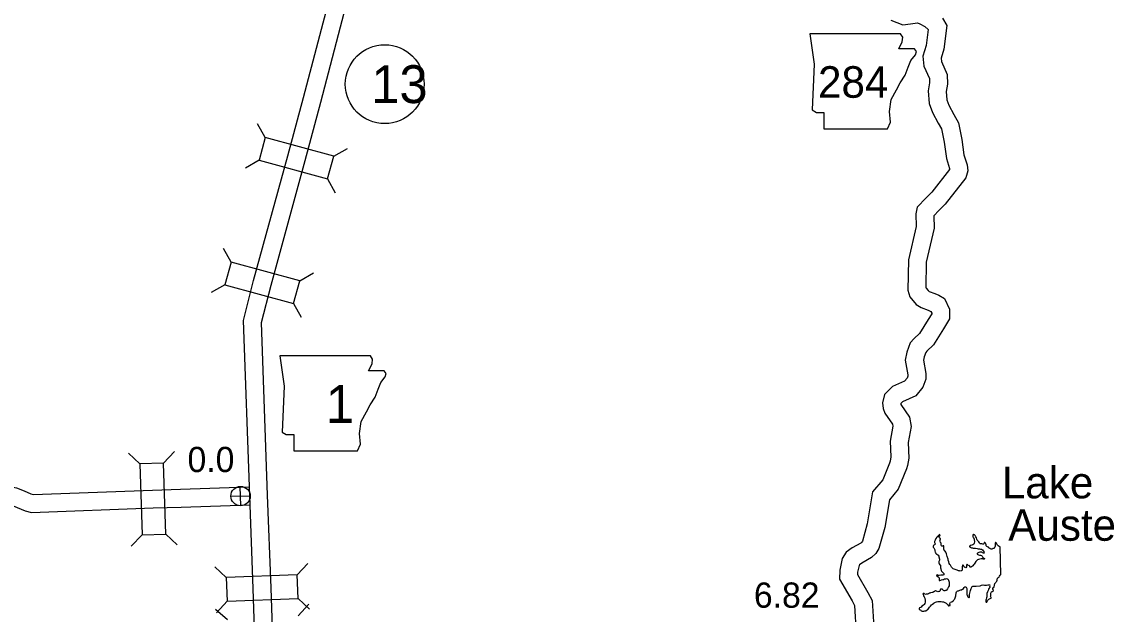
# Model space of a CAD drawing. Extents: x -939622 to -934222, y 1383701 to 1385301.
# Drawn here: x -935813 to -935758.5, y 1384392.7 to 1384422.5 of the extents above; entities that cross this region are included whole.
import ezdxf

# ---------------------------------------------------------------- set-up
doc = ezdxf.new("R2010")
doc.units = 0
for name, color, linetype in [('Level 10', 7, 'Continuous'), ('Level 20', 7, 'Continuous'), ('Level 21', 7, 'Continuous'), ('Level 25', 7, 'Continuous'), ('Level 26', 7, 'Continuous'), ('Level 27', 7, 'Continuous'), ('Level 9', 7, 'Continuous')]:
    doc.layers.add(name, color=color, linetype=linetype)

msp = doc.modelspace()

# ---------------------------------------------------------------- linework, layer by layer
at = {"layer": 'Level 10'}
for points in [[(-935801.223, 1384390.591), (-935801.274, 1384391.494), (-935801.359, 1384394.033), (-935801.531, 1384398.682), (-935801.841, 1384407.495), (-935801.335, 1384409.499), (-935799.623, 1384415.759), (-935798.834, 1384418.696), (-935797.448, 1384423.977), (-935796.589, 1384426.753), (-935796.238, 1384428.147), (-935796.188, 1384428.426), (-935796.184, 1384429.074), (-935796.238, 1384431.924), (-935796.118, 1384432.35), (-935796.111, 1384432.368)], [(-935800.324, 1384390.642), (-935800.375, 1384391.534), (-935800.459, 1384394.065), (-935800.632, 1384398.715), (-935800.937, 1384407.398), (-935800.464, 1384409.27), (-935798.754, 1384415.524), (-935797.964, 1384418.465), (-935796.583, 1384423.73), (-935795.722, 1384426.51), (-935795.358, 1384427.957), (-935795.289, 1384428.342), (-935795.284, 1384429.08), (-935795.335, 1384431.809), (-935795.264, 1384432.063), (-935795.207, 1384432.209)], [(-935769.333, 1384422.574), (-935768.73, 1384422.35), (-935768.335, 1384422.386), (-935767.99, 1384422.436), (-935767.868, 1384422.397), (-935767.619, 1384422.254), (-935767.448, 1384422.109), (-935767.548, 1384421.311), (-935767.715, 1384420.767), (-935767.664, 1384420.273), (-935767.394, 1384419.641), (-935767.381, 1384419.423), (-935767.449, 1384419.031), (-935767.398, 1384418.394), (-935767.237, 1384417.939), (-935766.947, 1384417.407), (-935766.785, 1384417.111), (-935766.645, 1384416.441), (-935766.539, 1384415.626), (-935766.383, 1384415.131), (-935766.379, 1384415.082), (-935766.381, 1384415.074), (-935767.268, 1384413.935), (-935767.562, 1384413.655), (-935768.014, 1384413.177), (-935768.077, 1384412.841), (-935768.059, 1384412.216), (-935768.45, 1384410.531), (-935768.473, 1384409.021), (-935768.371, 1384408.674), (-935768.049, 1384408.295), (-935767.799, 1384408.145), (-935767.461, 1384408.01), (-935767.314, 1384407.947), (-935767.276, 1384407.865), (-935767.276, 1384407.832), (-935767.457, 1384407.54), (-935767.886, 1384406.838), (-935768.153, 1384406.585), (-935768.36, 1384406.367), (-935768.524, 1384405.903), (-935768.602, 1384405.503), (-935768.473, 1384404.753), (-935768.473, 1384404.701), (-935768.512, 1384404.587), (-935768.635, 1384404.442), (-935769.249, 1384404.171), (-935769.653, 1384403.778), (-935769.741, 1384403.351), (-935769.718, 1384403.066), (-935769.629, 1384402.836), (-935769.242, 1384402.281), (-935769.222, 1384402.176), (-935769.366, 1384401.423), (-935769.327, 1384400.638), (-935769.37, 1384400.416), (-935769.396, 1384400.322), (-935769.735, 1384399.484), (-935770.245, 1384398.877), (-935770.511, 1384397.283), (-935770.761, 1384396.4), (-935770.788, 1384396.356), (-935770.832, 1384396.313), (-935771.275, 1384396.065), (-935771.576, 1384395.845), (-935771.774, 1384395.529), (-935771.899, 1384394.95), (-935771.911, 1384394.497), (-935771.275, 1384393.402), (-935771.158, 1384393.176), (-935771.065, 1384391.759)], [(-935766.732, 1384422.68), (-935766.516, 1384422.314), (-935766.665, 1384421.122), (-935766.801, 1384420.677), (-935766.782, 1384420.501), (-935766.504, 1384419.85), (-935766.476, 1384419.371), (-935766.543, 1384418.99), (-935766.51, 1384418.583), (-935766.412, 1384418.306), (-935766.158, 1384417.839), (-935765.932, 1384417.427), (-935765.757, 1384416.591), (-935765.656, 1384415.821), (-935765.496, 1384415.309), (-935765.468, 1384415.004), (-935765.559, 1384414.664), (-935766.599, 1384413.329), (-935766.924, 1384413.019), (-935767.175, 1384412.755), (-935767.156, 1384412.126), (-935767.552, 1384410.421), (-935767.571, 1384409.144), (-935767.562, 1384409.112), (-935767.459, 1384408.99), (-935767.398, 1384408.954), (-935767.115, 1384408.841), (-935766.922, 1384408.758), (-935766.626, 1384408.603), (-935766.376, 1384408.063), (-935766.376, 1384407.577), (-935766.69, 1384407.069), (-935767.181, 1384406.266), (-935767.517, 1384405.948), (-935767.575, 1384405.886), (-935767.653, 1384405.666), (-935767.687, 1384405.494), (-935767.571, 1384404.823), (-935767.575, 1384404.544), (-935767.716, 1384404.135), (-935768.082, 1384403.703), (-935768.737, 1384403.413), (-935768.827, 1384403.326), (-935768.833, 1384403.295), (-935768.831, 1384403.268), (-935768.829, 1384403.263), (-935768.392, 1384402.636), (-935768.307, 1384402.174), (-935768.462, 1384401.361), (-935768.422, 1384400.572), (-935768.494, 1384400.208), (-935768.543, 1384400.033), (-935768.954, 1384399.014), (-935769.398, 1384398.486), (-935769.631, 1384397.086), (-935769.929, 1384396.034), (-935770.083, 1384395.784), (-935770.294, 1384395.583), (-935770.787, 1384395.307), (-935770.906, 1384395.22), (-935770.927, 1384395.185), (-935771.001, 1384394.843), (-935771.004, 1384394.728), (-935770.486, 1384393.835), (-935770.273, 1384393.423), (-935770.167, 1384391.816)], [(-935821.986, 1384414.655), (-935821.946, 1384413.071), (-935821.83, 1384409.736), (-935821.771, 1384407.631), (-935821.854, 1384406.681), (-935821.898, 1384406.224), (-935821.939, 1384405.428), (-935821.684, 1384399.369), (-935821.658, 1384398.952), (-935821.413, 1384398.492), (-935821.05, 1384398.196), (-935820.331, 1384398.067), (-935813.78, 1384398.273), (-935813.502, 1384398.215), (-935813.22, 1384398.104), (-935812.819, 1384397.922), (-935812.492, 1384397.851), (-935806.384, 1384398.076), (-935804.981, 1384398.119), (-935801.523, 1384398.234)], [(-935821.086, 1384414.678), (-935821.047, 1384413.098), (-935820.93, 1384409.765), (-935820.87, 1384407.605), (-935820.958, 1384406.598), (-935821.001, 1384406.158), (-935821.038, 1384405.424), (-935820.785, 1384399.416), (-935820.772, 1384399.203), (-935820.703, 1384399.075), (-935820.662, 1384399.04), (-935820.265, 1384398.969), (-935813.702, 1384399.176), (-935813.244, 1384399.081), (-935812.868, 1384398.933), (-935812.534, 1384398.781), (-935812.411, 1384398.754), (-935806.415, 1384398.975), (-935805.01, 1384399.019), (-935801.576, 1384399.132)]]:
    msp.add_lwpolyline(points, dxfattribs=at)
at = {"layer": 'Level 20'}
for p, q in [((-935800.751, 1384416.685), (-935801.143, 1384417.373)), ((-935797.313, 1384415.745), (-935796.625, 1384416.137)), ((-935801.064, 1384415.539), (-935801.752, 1384415.146)), ((-935797.626, 1384414.599), (-935797.234, 1384413.911)), ((-935802.462, 1384410.427), (-935802.854, 1384411.115)), ((-935799.024, 1384409.487), (-935798.336, 1384409.88)), ((-935802.775, 1384409.282), (-935803.463, 1384408.889)), ((-935799.337, 1384408.341), (-935798.945, 1384407.653)), ((-935807.048, 1384400.288), (-935807.625, 1384400.83)), ((-935805.861, 1384400.325), (-935805.318, 1384400.902)), ((-935806.938, 1384396.726), (-935807.48, 1384396.149)), ((-935805.75, 1384396.763), (-935805.173, 1384396.22)), ((-935802.712, 1384394.576), (-935803.292, 1384395.115)), ((-935799.15, 1384394.709), (-935798.611, 1384395.289)), ((-935799.106, 1384393.521), (-935798.526, 1384392.982)), ((-935802.657, 1384392.454), (-935803.248, 1384392.981)), ((-935802.668, 1384393.389), (-935803.206, 1384392.809)), ((-935799.099, 1384392.654), (-935798.571, 1384393.244))]:
    msp.add_line(p, q, dxfattribs=at)
for points in [[(-935801.064, 1384415.539), (-935797.626, 1384414.599), (-935797.313, 1384415.745), (-935800.751, 1384416.685)], [(-935799.024, 1384409.487), (-935802.462, 1384410.427), (-935802.775, 1384409.282), (-935799.337, 1384408.341)], [(-935805.75, 1384396.763), (-935805.861, 1384400.325), (-935807.048, 1384400.288), (-935806.938, 1384396.726)], [(-935799.15, 1384394.709), (-935802.712, 1384394.576), (-935802.668, 1384393.389), (-935799.106, 1384393.521)]]:
    msp.add_lwpolyline(points, close=True, dxfattribs=at)
at = {"layer": 'Level 21'}
for points in [[(-935773.401, 1384421.898), (-935773.173, 1384420.375), (-935773.274, 1384418.066), (-935773.071, 1384417.939), (-935772.691, 1384417.939), (-935772.691, 1384417.127), (-935769.493, 1384417.127), (-935769.341, 1384417.457), (-935769.392, 1384417.99), (-935769.316, 1384418.599), (-935769.037, 1384419.081), (-935768.859, 1384419.436), (-935768.605, 1384419.817), (-935768.453, 1384420.223), (-935768.326, 1384420.553), (-935768.098, 1384420.832), (-935768.047, 1384421.01), (-935768.148, 1384421.137), (-935768.935, 1384421.137), (-935768.757, 1384421.492), (-935768.732, 1384421.72), (-935768.837, 1384421.896)], [(-935800.027, 1384405.719), (-935799.799, 1384404.196), (-935799.901, 1384401.887), (-935799.698, 1384401.76), (-935799.317, 1384401.76), (-935799.317, 1384400.948), (-935796.119, 1384400.948), (-935795.967, 1384401.278), (-935796.018, 1384401.811), (-935795.942, 1384402.42), (-935795.663, 1384402.902), (-935795.485, 1384403.257), (-935795.231, 1384403.638), (-935795.079, 1384404.044), (-935794.952, 1384404.374), (-935794.724, 1384404.653), (-935794.673, 1384404.831), (-935794.774, 1384404.957), (-935795.561, 1384404.957), (-935795.384, 1384405.313), (-935795.358, 1384405.541), (-935795.463, 1384405.716)]]:
    msp.add_lwpolyline(points, close=True, dxfattribs=at)
at = {"layer": 'Level 26'}
for p, q in [((-935801.982, 1384398.182), (-935802.005, 1384399.158)), ((-935802.482, 1384398.659), (-935801.506, 1384398.681))]:
    msp.add_line(p, q, dxfattribs=at)
msp.add_circle((-935801.994, 1384398.67), 0.488, dxfattribs=at)
at = {"layer": 'Level 27'}
msp.add_circle((-935794.753, 1384419.363), 1.98, dxfattribs=at)
at = {"layer": 'Level 9'}
for points in [[(-935766.852, 1384396.469), (-935766.847, 1384396.488), (-935766.842, 1384396.497), (-935766.842, 1384396.545), (-935766.873, 1384396.558), (-935766.904, 1384396.584), (-935766.912, 1384396.625), (-935766.899, 1384396.644), (-935766.87, 1384396.676), (-935766.852, 1384396.725), (-935766.886, 1384396.741), (-935766.917, 1384396.7), (-935766.948, 1384396.669), (-935767.013, 1384396.608), (-935767.066, 1384396.532), (-935767.082, 1384396.498), (-935767.1, 1384396.449), (-935767.12, 1384396.421), (-935767.13, 1384396.39), (-935767.136, 1384396.338), (-935767.119, 1384396.312), (-935767.108, 1384396.274), (-935767.104, 1384396.25), (-935767.129, 1384396.218), (-935767.173, 1384396.201), (-935767.187, 1384396.182), (-935767.197, 1384396.148), (-935767.198, 1384396.112), (-935767.171, 1384396.074), (-935767.152, 1384396.045), (-935767.127, 1384395.974), (-935767.112, 1384395.927), (-935767.096, 1384395.858), (-935767.089, 1384395.835), (-935767.071, 1384395.788), (-935767.061, 1384395.776), (-935767.046, 1384395.768), (-935767.024, 1384395.757), (-935766.968, 1384395.715), (-935766.958, 1384395.701), (-935766.925, 1384395.654), (-935766.914, 1384395.622), (-935766.889, 1384395.506), (-935766.89, 1384395.457), (-935766.899, 1384395.415), (-935766.913, 1384395.387), (-935766.921, 1384395.317), (-935766.896, 1384395.264), (-935766.867, 1384395.224), (-935766.838, 1384395.192), (-935766.834, 1384395.126), (-935766.834, 1384395.069), (-935766.825, 1384395.015), (-935766.809, 1384394.938), (-935766.791, 1384394.894), (-935766.741, 1384394.854), (-935766.715, 1384394.826), (-935766.687, 1384394.8), (-935766.67, 1384394.777), (-935766.664, 1384394.729), (-935766.672, 1384394.711), (-935766.71, 1384394.69), (-935766.765, 1384394.696), (-935766.81, 1384394.7), (-935766.901, 1384394.676), (-935766.959, 1384394.688), (-935766.994, 1384394.713), (-935767.029, 1384394.699), (-935767.043, 1384394.695), (-935767.023, 1384394.654), (-935766.998, 1384394.635), (-935766.971, 1384394.627), (-935766.946, 1384394.617), (-935766.93, 1384394.599), (-935766.904, 1384394.571), (-935766.897, 1384394.541), (-935766.897, 1384394.505), (-935766.9, 1384394.453), (-935766.903, 1384394.438), (-935766.872, 1384394.422), (-935766.822, 1384394.452), (-935766.781, 1384394.46), (-935766.725, 1384394.473), (-935766.68, 1384394.484), (-935766.636, 1384394.505), (-935766.574, 1384394.514), (-935766.53, 1384394.526), (-935766.493, 1384394.513), (-935766.468, 1384394.505), (-935766.426, 1384394.445), (-935766.405, 1384394.349), (-935766.4, 1384394.301), (-935766.397, 1384394.256), (-935766.399, 1384394.193), (-935766.406, 1384394.156), (-935766.427, 1384394.107), (-935766.444, 1384394.085), (-935766.46, 1384394.042), (-935766.479, 1384394.008), (-935766.532, 1384393.941), (-935766.546, 1384393.931)], [(-935763.832, 1384396.122), (-935763.835, 1384396.122), (-935763.862, 1384396.12), (-935763.896, 1384396.133), (-935763.94, 1384396.173), (-935763.953, 1384396.184), (-935763.972, 1384396.207), (-935763.99, 1384396.245), (-935764.002, 1384396.26), (-935764.012, 1384396.277), (-935764.029, 1384396.303), (-935764.045, 1384396.317), (-935764.058, 1384396.335), (-935764.064, 1384396.337), (-935764.089, 1384396.303), (-935764.088, 1384396.291), (-935764.089, 1384396.249), (-935764.087, 1384396.219), (-935764.089, 1384396.197), (-935764.095, 1384396.152), (-935764.11, 1384396.106), (-935764.115, 1384396.084), (-935764.117, 1384396.066), (-935764.143, 1384396.041), (-935764.185, 1384396.044), (-935764.203, 1384396.046), (-935764.22, 1384396.027), (-935764.261, 1384396.007), (-935764.29, 1384395.999), (-935764.316, 1384396.022), (-935764.334, 1384396.03), (-935764.361, 1384396.031), (-935764.398, 1384396.047), (-935764.402, 1384396.065), (-935764.412, 1384396.088), (-935764.425, 1384396.097), (-935764.44, 1384396.102), (-935764.477, 1384396.118), (-935764.514, 1384396.14), (-935764.549, 1384396.165), (-935764.549, 1384396.213), (-935764.555, 1384396.264), (-935764.578, 1384396.308), (-935764.607, 1384396.333), (-935764.64, 1384396.334), (-935764.642, 1384396.331), (-935764.654, 1384396.273), (-935764.657, 1384396.264), (-935764.668, 1384396.248), (-935764.68, 1384396.254), (-935764.716, 1384396.261), (-935764.756, 1384396.264), (-935764.783, 1384396.269), (-935764.819, 1384396.273), (-935764.849, 1384396.274), (-935764.862, 1384396.282), (-935764.879, 1384396.318), (-935764.917, 1384396.364), (-935764.947, 1384396.401), (-935764.989, 1384396.456), (-935765.007, 1384396.512), (-935765.035, 1384396.574), (-935765.059, 1384396.63), (-935765.098, 1384396.688), (-935765.133, 1384396.719), (-935765.154, 1384396.724), (-935765.164, 1384396.729), (-935765.176, 1384396.734), (-935765.191, 1384396.737), (-935765.197, 1384396.73), (-935765.205, 1384396.724), (-935765.213, 1384396.657), (-935765.208, 1384396.615), (-935765.179, 1384396.584), (-935765.148, 1384396.513), (-935765.137, 1384396.472), (-935765.128, 1384396.382), (-935765.147, 1384396.284), (-935765.157, 1384396.247), (-935765.206, 1384396.223), (-935765.265, 1384396.211), (-935765.322, 1384396.196), (-935765.351, 1384396.185), (-935765.372, 1384396.142), (-935765.371, 1384396.117), (-935765.303, 1384396.082), (-935765.27, 1384396.078), (-935765.234, 1384396.077), (-935765.193, 1384396.052), (-935765.085, 1384396.05), (-935764.995, 1384396.043), (-935764.943, 1384396.028), (-935764.882, 1384396.019), (-935764.828, 1384396.01), (-935764.779, 1384396.001), (-935764.729, 1384395.962), (-935764.688, 1384395.928), (-935764.665, 1384395.899), (-935764.651, 1384395.852), (-935764.649, 1384395.819), (-935764.648, 1384395.81)], [(-935764.648, 1384395.81), (-935764.678, 1384395.808), (-935764.718, 1384395.824), (-935764.758, 1384395.848), (-935764.798, 1384395.855), (-935764.855, 1384395.852), (-935764.905, 1384395.843), (-935764.946, 1384395.826), (-935764.978, 1384395.803), (-935764.989, 1384395.79), (-935764.989, 1384395.745), (-935764.934, 1384395.724), (-935764.919, 1384395.722), (-935764.873, 1384395.709), (-935764.87, 1384395.709), (-935764.834, 1384395.702), (-935764.819, 1384395.694), (-935764.779, 1384395.688), (-935764.757, 1384395.662), (-935764.75, 1384395.653), (-935764.727, 1384395.618), (-935764.708, 1384395.592), (-935764.673, 1384395.57), (-935764.624, 1384395.54), (-935764.623, 1384395.534), (-935764.625, 1384395.513), (-935764.642, 1384395.503), (-935764.684, 1384395.503), (-935764.715, 1384395.51), (-935764.793, 1384395.512), (-935764.864, 1384395.493), (-935764.929, 1384395.486), (-935764.974, 1384395.474), (-935765.014, 1384395.442), (-935765.059, 1384395.385), (-935765.111, 1384395.307), (-935765.141, 1384395.257), (-935765.178, 1384395.213), (-935765.217, 1384395.174), (-935765.234, 1384395.155), (-935765.274, 1384395.117), (-935765.306, 1384395.097), (-935765.342, 1384395.098), (-935765.367, 1384395.117), (-935765.369, 1384395.15), (-935765.392, 1384395.185), (-935765.408, 1384395.196), (-935765.425, 1384395.186), (-935765.459, 1384395.196), (-935765.473, 1384395.235), (-935765.489, 1384395.255), (-935765.509, 1384395.236), (-935765.522, 1384395.196), (-935765.535, 1384395.111), (-935765.568, 1384395.07), (-935765.633, 1384395.105), (-935765.653, 1384395.134), (-935765.656, 1384395.14), (-935765.686, 1384395.189), (-935765.718, 1384395.224), (-935765.732, 1384395.208), (-935765.742, 1384395.126), (-935765.753, 1384395.047), (-935765.751, 1384395.008), (-935765.751, 1384394.966), (-935765.761, 1384394.923), (-935765.796, 1384394.912), (-935765.841, 1384394.903), (-935765.886, 1384394.907), (-935765.931, 1384394.919), (-935765.993, 1384394.949), (-935766.003, 1384394.954), (-935766.204, 1384395.021), (-935766.275, 1384395.095), (-935766.304, 1384395.13), (-935766.331, 1384395.194), (-935766.373, 1384395.231), (-935766.394, 1384395.287), (-935766.42, 1384395.373), (-935766.442, 1384395.45), (-935766.458, 1384395.506), (-935766.501, 1384395.637), (-935766.536, 1384395.764), (-935766.573, 1384395.849), (-935766.606, 1384395.896), (-935766.635, 1384395.927), (-935766.666, 1384395.998), (-935766.661, 1384396.061), (-935766.66, 1384396.104), (-935766.673, 1384396.169), (-935766.694, 1384396.171), (-935766.723, 1384396.157), (-935766.771, 1384396.157), (-935766.793, 1384396.177), (-935766.802, 1384396.213), (-935766.801, 1384396.303), (-935766.833, 1384396.335), (-935766.857, 1384396.4), (-935766.861, 1384396.414), (-935766.857, 1384396.448), (-935766.852, 1384396.469)], [(-935763.803, 1384394.737), (-935763.832, 1384396.122)], [(-935764.242, 1384393.877), (-935764.216, 1384393.885), (-935764.183, 1384393.899), (-935764.171, 1384393.942), (-935764.209, 1384393.976), (-935764.214, 1384394.063), (-935764.176, 1384394.077), (-935764.164, 1384394.084), (-935764.136, 1384394.109), (-935764.098, 1384394.283), (-935764.093, 1384394.302), (-935764.062, 1384394.334), (-935764.036, 1384394.362), (-935764.006, 1384394.403), (-935763.987, 1384394.443), (-935763.985, 1384394.507), (-935763.974, 1384394.532), (-935763.955, 1384394.563), (-935763.935, 1384394.585), (-935763.892, 1384394.618), (-935763.873, 1384394.643), (-935763.84, 1384394.705), (-935763.803, 1384394.737)], [(-935766.546, 1384393.931), (-935766.579, 1384393.923), (-935766.62, 1384393.918), (-935766.656, 1384393.916), (-935766.678, 1384393.924), (-935766.7, 1384393.938), (-935766.722, 1384393.96), (-935766.726, 1384393.981), (-935766.729, 1384393.981), (-935766.754, 1384393.992), (-935766.766, 1384393.991), (-935766.793, 1384393.993), (-935766.804, 1384393.989), (-935766.832, 1384393.99), (-935766.845, 1384393.959), (-935766.852, 1384393.929), (-935766.871, 1384393.901), (-935766.888, 1384393.882), (-935766.927, 1384393.87), (-935766.962, 1384393.868), (-935766.999, 1384393.872), (-935767.042, 1384393.891), (-935767.079, 1384393.904), (-935767.14, 1384393.882), (-935767.172, 1384393.865), (-935767.225, 1384393.835), (-935767.248, 1384393.822), (-935767.331, 1384393.805), (-935767.367, 1384393.8), (-935767.381, 1384393.796), (-935767.437, 1384393.766), (-935767.486, 1384393.748), (-935767.549, 1384393.741), (-935767.591, 1384393.733), (-935767.627, 1384393.74), (-935767.634, 1384393.748), (-935767.662, 1384393.771), (-935767.683, 1384393.775), (-935767.701, 1384393.774), (-935767.722, 1384393.767), (-935767.713, 1384393.72), (-935767.683, 1384393.667), (-935767.662, 1384393.611), (-935767.627, 1384393.541), (-935767.614, 1384393.511), (-935767.608, 1384393.469), (-935767.602, 1384393.413), (-935767.603, 1384393.37), (-935767.604, 1384393.34), (-935767.621, 1384393.267), (-935767.651, 1384393.226), (-935767.697, 1384393.184), (-935767.766, 1384393.135), (-935767.812, 1384393.096), (-935767.847, 1384393.079), (-935767.89, 1384393.049), (-935767.909, 1384393.021), (-935767.908, 1384393), (-935767.907, 1384392.988), (-935767.879, 1384392.957), (-935767.851, 1384392.949), (-935767.826, 1384392.933), (-935767.81, 1384392.912), (-935767.761, 1384392.897), (-935767.719, 1384392.887), (-935767.68, 1384392.887), (-935767.623, 1384392.899), (-935767.576, 1384392.911), (-935767.493, 1384392.973), (-935767.461, 1384392.996), (-935767.418, 1384393.037), (-935767.38, 1384393.097), (-935767.343, 1384393.138), (-935767.287, 1384393.199), (-935767.244, 1384393.24), (-935767.178, 1384393.289), (-935767.146, 1384393.309), (-935767.091, 1384393.343), (-935767.032, 1384393.361), (-935766.973, 1384393.373), (-935766.934, 1384393.379), (-935766.859, 1384393.377), (-935766.808, 1384393.38), (-935766.735, 1384393.366), (-935766.684, 1384393.357), (-935766.616, 1384393.328), (-935766.582, 1384393.312), (-935766.548, 1384393.283), (-935766.506, 1384393.247), (-935766.487, 1384393.221), (-935766.441, 1384393.16), (-935766.409, 1384393.165), (-935766.385, 1384393.169), (-935766.356, 1384393.18), (-935766.357, 1384393.207), (-935766.365, 1384393.231), (-935766.361, 1384393.273), (-935766.354, 1384393.307), (-935766.332, 1384393.344), (-935766.267, 1384393.354), (-935766.198, 1384393.412)], [(-935766.198, 1384393.412), (-935766.17, 1384393.444), (-935766.145, 1384393.481), (-935766.123, 1384393.516), (-935766.065, 1384393.655), (-935766.064, 1384393.691), (-935766.063, 1384393.715), (-935766.057, 1384393.727), (-935766.056, 1384393.752), (-935766.054, 1384393.818), (-935766.038, 1384393.852), (-935765.998, 1384393.897), (-935765.963, 1384393.905), (-935765.927, 1384393.916), (-935765.863, 1384393.938), (-935765.819, 1384393.958), (-935765.786, 1384393.969), (-935765.71, 1384394.004), (-935765.687, 1384394.017), (-935765.667, 1384394.039), (-935765.655, 1384394.082), (-935765.635, 1384394.098), (-935765.614, 1384394.109), (-935765.584, 1384394.107), (-935765.572, 1384394.105), (-935765.551, 1384394.097), (-935765.537, 1384394.068), (-935765.517, 1384394.027), (-935765.516, 1384393.967), (-935765.508, 1384393.883), (-935765.512, 1384393.834), (-935765.511, 1384393.777), (-935765.508, 1384393.729), (-935765.507, 1384393.708), (-935765.497, 1384393.687), (-935765.484, 1384393.673), (-935765.471, 1384393.647), (-935765.457, 1384393.614), (-935765.444, 1384393.6), (-935765.429, 1384393.595), (-935765.41, 1384393.584), (-935765.401, 1384393.584), (-935765.383, 1384393.586), (-935765.376, 1384393.622), (-935765.372, 1384393.649), (-935765.37, 1384393.719), (-935765.345, 1384393.853), (-935765.331, 1384393.923), (-935765.295, 1384394.025), (-935765.246, 1384394.124), (-935765.208, 1384394.141), (-935765.178, 1384394.14), (-935765.122, 1384394.146), (-935765.041, 1384394.148), (-935764.841, 1384394.165), (-935764.803, 1384394.185), (-935764.768, 1384394.203), (-935764.715, 1384394.218), (-935764.685, 1384394.213), (-935764.624, 1384394.199), (-935764.575, 1384394.19), (-935764.528, 1384394.195), (-935764.459, 1384394.205), (-935764.4, 1384394.218), (-935764.346, 1384394.215), (-935764.356, 1384394.193), (-935764.367, 1384394.168), (-935764.36, 1384394.105), (-935764.365, 1384394.081), (-935764.39, 1384394.05), (-935764.425, 1384393.987), (-935764.44, 1384393.935), (-935764.469, 1384393.864), (-935764.5, 1384393.778), (-935764.503, 1384393.718), (-935764.508, 1384393.657), (-935764.514, 1384393.605), (-935764.523, 1384393.554), (-935764.541, 1384393.492), (-935764.553, 1384393.443), (-935764.561, 1384393.377), (-935764.556, 1384393.35), (-935764.538, 1384393.336), (-935764.514, 1384393.349), (-935764.495, 1384393.38), (-935764.474, 1384393.424), (-935764.434, 1384393.465), (-935764.409, 1384393.488), (-935764.348, 1384393.531), (-935764.3, 1384393.536), (-935764.298, 1384393.54), (-935764.29, 1384393.57), (-935764.31, 1384393.602), (-935764.316, 1384393.644), (-935764.312, 1384393.683), (-935764.31, 1384393.708), (-935764.313, 1384393.75), (-935764.304, 1384393.798), (-935764.296, 1384393.832), (-935764.265, 1384393.867), (-935764.242, 1384393.877)]]:
    msp.add_lwpolyline(points, dxfattribs=at)

# ---------------------------------------------------------------- texts
at = {"layer": 'Level 21'}
for s, height, p in [('284', 1.584, (-935772.986, 1384418.68)), ('1', 1.901, (-935797.705, 1384402.345))]:
    msp.add_text(s, height=height, dxfattribs=at).set_placement(p)
at = {"layer": 'Level 25'}
for s, p in [('0.0', (-935804.657, 1384399.876)), ('6.82', (-935776.208, 1384393.062))]:
    msp.add_text(s, height=1.2672, dxfattribs=at).set_placement(p)
at = {"layer": 'Level 27'}
msp.add_text('13', height=1.9008, dxfattribs=at).set_placement((-935795.426, 1384418.413))
at = {"layer": 'Level 9'}
for s, p in [('Lake', (-935763.754, 1384398.556)), ('Austell', (-935763.431, 1384396.426))]:
    msp.add_text(s, height=1.584, dxfattribs=at).set_placement(p)

doc.saveas('drawing.dxf')
